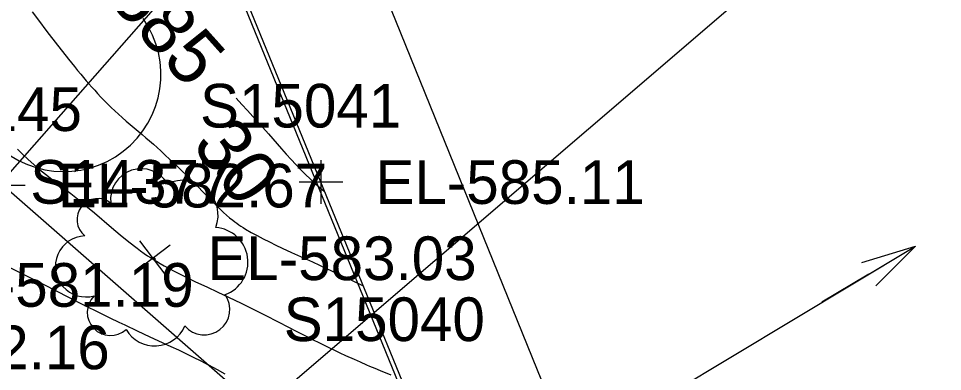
# Model space of a CAD drawing. Extents: x 1729869 to 1735532, y 648588 to 653771.
# Drawn here: x 1731476.5 to 1731561.2, y 651808.4 to 651840.7 of the extents above; entities that cross this region are included whole.
import ezdxf

# ---------------------------------------------------------------- set-up
doc = ezdxf.new("R2010")
doc.units = 0
for name, color, linetype in [('SURVEY - CONTOURS - Index with Text', 7, 'Continuous'), ('SURVEY - CONTOURS - Intermediate with optional Text', 7, 'Continuous'), ('SURVEY - DRAINAGE - Area Shapes', 7, 'Continuous'), ('SURVEY - DRAINAGE - Area Shapes Text', 7, 'Continuous'), ('SURVEY - DRAINAGE - Storm Sewer', 7, 'Continuous'), ('SURVEY - DTM - Breaklines', 7, 'Continuous'), ('SURVEY - DTM - Breaklines - Points - Elevations', 7, 'Continuous'), ('SURVEY - DTM - Breaklines - Points - Locators', 7, 'Continuous'), ('SURVEY - DTM - Breaklines - Points - Numbers', 7, 'Continuous'), ('SURVEY - NON-TRANSPORTATION - Features', 7, 'Continuous'), ('SURVEY - PROPERTY - ROW Lines', 7, 'Continuous'), ('SURVEY - VEGETATION - Features - Points - Elevations', 7, 'Continuous'), ('SURVEY - VEGETATION - Features - Points - Locators', 7, 'Continuous'), ('SURVEY - VEGETATION - Features - Points - Numbers', 7, 'Continuous'), ('SURVEY - VEGETATION - Features with Text', 7, 'Continuous')]:
    doc.layers.add(name, color=color, linetype=linetype)

msp = doc.modelspace()

# ---------------------------------------------------------------- linework, layer by layer
at = {"layer": 'SURVEY - CONTOURS - Index with Text'}
msp.add_lwpolyline([(1731496.427, 651833.395), (1731496.964, 651832.823), (1731497.461, 651832.286), (1731497.963, 651831.737), (1731498.216, 651831.457), (1731498.602, 651831.023), (1731499.386, 651830.132), (1731500.183, 651829.224), (1731500.585, 651828.77), (1731501.025, 651828.279), (1731501.465, 651827.796), (1731501.905, 651827.323), (1731502.344, 651826.865), (1731502.779, 651826.425), (1731503.21, 651826.007), (1731503.444, 651825.789), (1731503.676, 651825.577), (1731503.907, 651825.371), (1731504.366, 651824.968), (1731504.595, 651824.769)], dxfattribs=at)
at = {"layer": 'SURVEY - CONTOURS - Intermediate with optional Text'}
for points in [[(1731477.727, 651841.318), (1731478.227, 651840.661), (1731479.181, 651839.394), (1731479.619, 651838.822), (1731480.06, 651838.251), (1731480.508, 651837.677), (1731481.055, 651836.987), (1731481.332, 651836.64), (1731481.613, 651836.293), (1731481.897, 651835.947), (1731482.183, 651835.602), (1731482.434, 651835.304), (1731482.687, 651835.007), (1731482.942, 651834.712), (1731483.201, 651834.419), (1731483.462, 651834.127), (1731483.728, 651833.837), (1731484.031, 651833.512), (1731484.34, 651833.189), (1731484.655, 651832.87), (1731484.977, 651832.554), (1731485.305, 651832.241), (1731485.641, 651831.932), (1731485.993, 651831.621), (1731486.351, 651831.312), (1731486.715, 651831.005), (1731487.457, 651830.384), (1731487.831, 651830.067), (1731488.167, 651829.779), (1731488.503, 651829.485), (1731488.842, 651829.185), (1731489.182, 651828.88), (1731489.525, 651828.568), (1731489.872, 651828.251), (1731490.388, 651827.772), (1731490.906, 651827.285), (1731491.422, 651826.793), (1731491.929, 651826.302), (1731492.423, 651825.816), (1731492.898, 651825.339), (1731493.445, 651824.779), (1731494.218, 651823.98), (1731494.468, 651823.725), (1731494.738, 651823.456), (1731495.007, 651823.193), (1731495.278, 651822.938), (1731495.553, 651822.69), (1731495.834, 651822.45), (1731496.124, 651822.217), (1731496.305, 651822.079), (1731496.491, 651821.944), (1731496.681, 651821.811), (1731496.875, 651821.679), (1731497.075, 651821.55), (1731497.28, 651821.421), (1731497.799, 651821.115), (1731498.345, 651820.814), (1731498.91, 651820.52), (1731499.488, 651820.233), (1731500.073, 651819.952), (1731500.657, 651819.678), (1731501.513, 651819.283), (1731503.444, 651818.399), (1731504.726, 651817.803), (1731506.948, 651816.76), (1731508.09, 651816.222)], [(1731476.402, 651828.724), (1731476.875, 651828.251), (1731477.365, 651827.785), (1731477.874, 651827.329), (1731478.413, 651826.875), (1731478.968, 651826.431), (1731479.535, 651825.992), (1731480.692, 651825.114), (1731481.274, 651824.666), (1731481.734, 651824.304), (1731482.196, 651823.932), (1731482.661, 651823.549), (1731483.434, 651822.898), (1731485.008, 651821.554), (1731485.797, 651820.891), (1731486.579, 651820.254), (1731487.349, 651819.658), (1731487.673, 651819.42), (1731487.995, 651819.191), (1731488.319, 651818.971), (1731488.582, 651818.798), (1731488.848, 651818.629), (1731489.12, 651818.463), (1731489.47, 651818.256), (1731489.833, 651818.05), (1731490.746, 651817.562), (1731491.715, 651817.075), (1731492.72, 651816.591), (1731493.739, 651816.112), (1731494.749, 651815.641), (1731495.73, 651815.181), (1731496.323, 651814.897), (1731496.897, 651814.619), (1731497.453, 651814.346), (1731497.991, 651814.079), (1731499.02, 651813.561), (1731500.344, 651812.887), (1731501.99, 651812.039), (1731503.155, 651811.439), (1731503.545, 651811.241), (1731503.937, 651811.045), (1731504.436, 651810.799), (1731504.939, 651810.556), (1731505.444, 651810.315), (1731505.95, 651810.078), (1731506.455, 651809.845), (1731507.241, 651809.488), (1731507.806, 651809.237), (1731508.373, 651808.99), (1731508.659, 651808.868), (1731509.138, 651808.667), (1731509.622, 651808.466), (1731510.6, 651808.069)], [(1731495.411, 651808.134), (1731494.725, 651808.516), (1731493.927, 651808.945), (1731493.912, 651808.953), (1731493.224, 651809.307), (1731492.534, 651809.65), (1731491.845, 651809.983), (1731491.163, 651810.306), (1731490.49, 651810.619), (1731488.554, 651811.515), (1731487.387, 651812.061), (1731486.249, 651812.601), (1731485.694, 651812.868), (1731484.885, 651813.261), (1731483.85, 651813.771), (1731482.595, 651814.397), (1731481.104, 651815.147), (1731478.818, 651816.309), (1731477.437, 651817.004), (1731475.718, 651817.861)]]:
    msp.add_lwpolyline(points, dxfattribs=at)
at = {"layer": 'SURVEY - DRAINAGE - Area Shapes'}
for points in [[(1731447.67, 651794.75), (1731494.62, 651848.132), (1731494.044, 651850.166), (1731316.797, 652088.672), (1731252.279, 652032.718), (1731331.927, 651940.868), (1731377.361, 651886.729)], [(1731489.198, 651672.564), (1731463.009, 651708.574), (1731482.093, 651747.619), (1731447.67, 651794.75), (1731494.62, 651848.132), (1731542.002, 651732.226), (1731551.034, 651717.218)]]:
    msp.add_lwpolyline(points, close=True, dxfattribs=at)
at = {"layer": 'SURVEY - DRAINAGE - Area Shapes Text'}
msp.add_line((1731706.557, 651982.78), (1731500.549, 651806.447), dxfattribs=at)
at = {"layer": 'SURVEY - DRAINAGE - Storm Sewer'}
for p, q in [((1731508.777, 651789.889), (1731558.711, 651819.853)), ((1731553.78, 651818.354), (1731558.711, 651819.853)), ((1731554.423, 651817.282), (1731558.711, 651819.853)), ((1731554.423, 651817.282), (1731558.711, 651819.853)), ((1731555.066, 651816.21), (1731558.711, 651819.853)), ((1731554.423, 651817.282), (1731550.135, 651814.71))]:
    msp.add_line(p, q, dxfattribs=at)
at = {"layer": 'SURVEY - DTM - Breaklines'}
msp.add_lwpolyline([(1731173.177, 652162.133), (1731185.96, 652157.822), (1731193.021, 652156.379), (1731200.301, 652157.188), (1731222.402, 652143.758), (1731259.134, 652109.719), (1731287.468, 652067.609), (1731323.876, 652033.257), (1731358.72, 651988.1), (1731387.259, 651947.011), (1731417.761, 651907.382), (1731444.904, 651865.257), (1731475.096, 651825.397), (1731506.912, 651797.592), (1731507.786, 651795.548)], dxfattribs=at)
at = {"layer": 'SURVEY - DTM - Breaklines - Points - Locators'}
for p, q in [((1731504.207, 651827.718), (1731504.207, 651823.718)), ((1731477.096, 651825.397), (1731473.096, 651825.397)), ((1731506.207, 651825.718), (1731502.207, 651825.718))]:
    msp.add_line(p, q, dxfattribs=at)
at = {"layer": 'SURVEY - NON-TRANSPORTATION - Features'}
msp.add_lwpolyline([(1731542.125, 651732.02), (1731531.425, 651758.134), (1731521.859, 651782.175), (1731512.208, 651806.153), (1731504.207, 651825.718), (1731494.239, 651850.067), (1731479.452, 651870.225), (1731464.499, 651890.261), (1731449.622, 651910.354), (1731434.732, 651930.437), (1731419.741, 651950.445), (1731404.733, 651970.44), (1731389.847, 651990.526), (1731374.961, 652010.611), (1731352.665, 652040.647), (1731337.601, 652060.84), (1731322.388, 652080.891), (1731307.692, 652101.438), (1731292.778, 652121.775), (1731281.896, 652136.643), (1731256.782, 652149.028)], dxfattribs=at)
at = {"layer": 'SURVEY - PROPERTY - ROW Lines'}
msp.add_line((1731504.786, 651855.977), (1731552.857, 651737.439), dxfattribs=at)
at = {"layer": 'SURVEY - VEGETATION - Features - Points - Locators'}
for p, q in [((1731490.005, 651817.146), (1731487.589, 651820.334)), ((1731490.391, 651819.948), (1731487.203, 651817.532))]:
    msp.add_line(p, q, dxfattribs=at)
at = {"layer": 'SURVEY - VEGETATION - Features with Text'}
msp.add_circle((1731488.917, 651818.666), 0.0978, dxfattribs=at)
for centre, radius, start, end in [((1731480.641, 651835.57), 8.894, 220.2772, 35.27747), ((1731487.728, 651824.138), 2.804, 30.07573, 186.86465), ((1731491.583, 651822.694), 3.194, 339.12847, 116.6527), ((1731483.765, 651822.283), 1.924, 52.19188, 230.93752), ((1731494.339, 651818.39), 3.174, 290.0243, 85.86278), ((1731482.66, 651817.993), 2.798, 92.21256, 285.63226), ((1731484.915, 651813.789), 2.129, 134.83123, 312.15038), ((1731493.515, 651814.057), 2.34, 220.2772, 35.27747), ((1731488.953, 651813.724), 3.016, 210.11828, 336.96395)]:
    msp.add_arc(centre, radius, start, end, dxfattribs=at)

# ---------------------------------------------------------------- texts
at = {"layer": 'SURVEY - CONTOURS - Index with Text'}
msp.add_text('585', height=5, rotation=311.89761, dxfattribs=at).set_placement((1731484.602, 651842.427))
at = {"layer": 'SURVEY - DTM - Breaklines - Points - Elevations'}
for s, p in [('EL-585.11', (1731509.207, 651823.718)), ('EL-582.67', (1731480.096, 651823.397)), ('EL-581.19', (1731467.856, 651814.298)), ('EL-582.16', (1731460.159, 651808.576))]:
    msp.add_text(s, height=4, dxfattribs=at).set_placement(p)
at = {"layer": 'SURVEY - DTM - Breaklines - Points - Numbers'}
for s, p in [('S15145', (1731463.856, 651830.397)), ('S15041', (1731493.125, 651830.718)), ('S15040', (1731500.795, 651811.153))]:
    msp.add_text(s, height=4, dxfattribs=at).set_placement(p)
at = {"layer": 'SURVEY - VEGETATION - Features - Points - Elevations'}
msp.add_text('EL-583.03', height=4, dxfattribs=at).set_placement((1731493.797, 651816.74))
at = {"layer": 'SURVEY - VEGETATION - Features - Points - Numbers'}
msp.add_text('S14377', height=4, dxfattribs=at).set_placement((1731477.557, 651823.74))
at = {"layer": 'SURVEY - VEGETATION - Features with Text'}
msp.add_text('30', height=5, rotation=307.16022, dxfattribs=at).set_placement((1731492.29, 651829.118))

doc.saveas('drawing.dxf')
